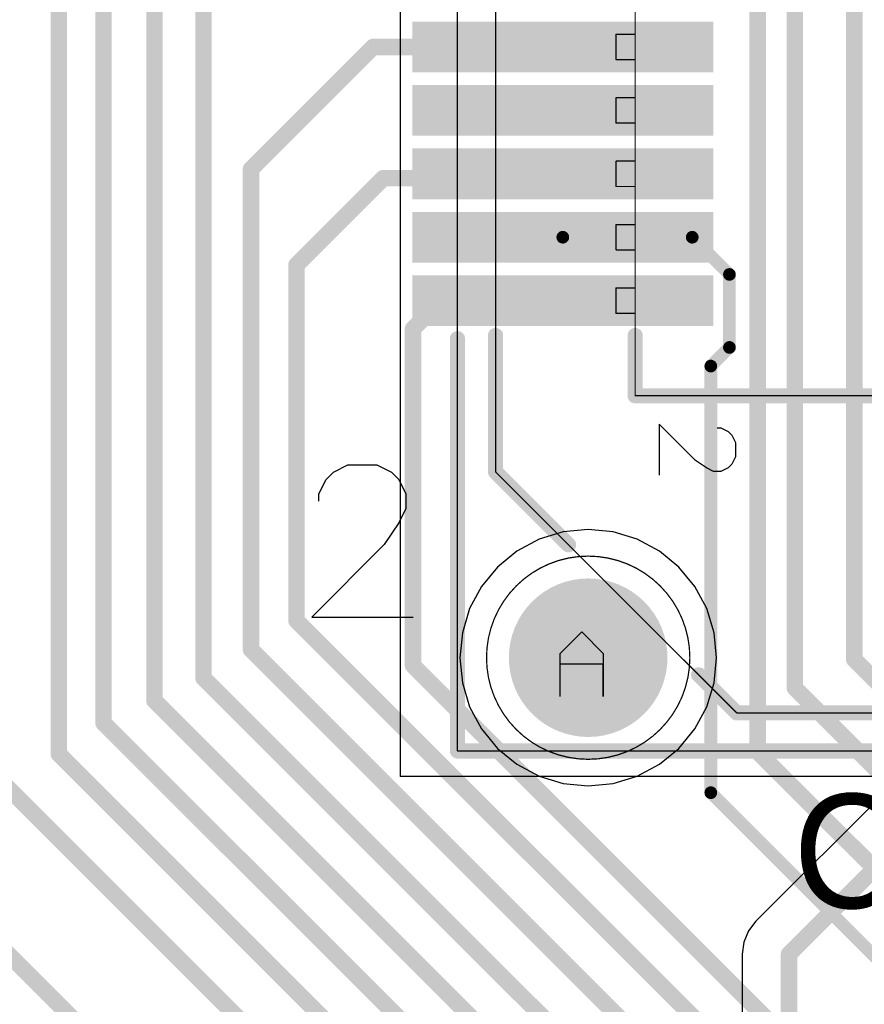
# Model space of a CAD drawing. Header units: millimetres. Extents: x 138 to 555, y 26 to 334.
# Tile 610 of 656: x 354 to 360, y 220 to 228. Entities that reach past the tile are written whole.
import ezdxf

# ---------------------------------------------------------------- set-up
doc = ezdxf.new("R2010")
doc.units = ezdxf.units.MM
for name, color, linetype in [('BottomLayer', 5, 'Continuous'), ('BottomSolder', 6, 'Continuous'), ('DrillDrawing', 1, 'Continuous'), ('Mechanical20', 56, 'Continuous'), ('Mechanical27', 56, 'Continuous'), ('MidLayer1', 16, 'Continuous'), ('MidLayer2', 76, 'Continuous'), ('MidLayer3', 90, 'Continuous'), ('MidLayer4', 156, 'Continuous'), ('MultiLayer', 9, 'Continuous'), ('PadHoleLayer', 156, 'Continuous'), ('TopLayer', 1, 'Continuous'), ('TopOverlay', 2, 'Continuous'), ('TopPaste', 8, 'Continuous'), ('TopSolder', 216, 'Continuous')]:
    doc.layers.add(name, color=color, linetype=linetype)

# ---------------------------------------------------------------- blocks, each defined once
blk = doc.blocks.new('CON_SAMTEC_QSH_030_01_F_D_A_932')
at = {"layer": 'BottomLayer', "const_width": 0.2499995}
blk.add_lwpolyline([(9.940000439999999, -2.66999974, 1), (10.1899974, -2.66999974, 1)], format="xyb", close=True, dxfattribs=at)
at = {"layer": 'BottomSolder', "const_width": 0.62500002}
blk.add_lwpolyline([(9.75250018, -2.66999974, 1), (10.37749766, -2.66999974, 1)], format="xyb", close=True, dxfattribs=at)
at = {"layer": 'Mechanical20', "const_width": 0.00999998}
for points in [[(11.00000086, -4.14999932), (11.00000086, 4.14999932)], [(11.00000086, -4.14999932), (-11.00000086, -4.14999932)]]:
    blk.add_lwpolyline(points, dxfattribs=at)
at = {"layer": 'Mechanical20', "const_width": 0.00499872}
blk.add_lwpolyline([(10.9975015, -4.14999932, 1), (11.00250022, -4.14999932, 1)], format="xyb", close=True, dxfattribs=at)
blk.add_lwpolyline([(10.9975015, -4.14999932, 1), (11.00250022, -4.14999932, 1)], format="xyb", close=True, dxfattribs=at)
at = {"layer": 'Mechanical27'}
for p, q in [((8.282172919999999, -1.56719524), (8.31073776, -1.5386304)), ((8.31073776, -1.5386304), (8.36786998, -1.51006556)), ((8.36786998, -1.51006556), (8.48212934, -1.51006556)), ((8.48212934, -1.51006556), (8.53926156, -1.5386304)), ((8.53926156, -1.5386304), (8.5678264, -1.56719524)), ((8.25360808, -1.62432492), (8.282172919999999, -1.56719524)), ((8.25360808, -1.65288976), (8.25360808, -1.62432492)), ((8.5678264, -1.56719524), (8.596391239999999, -1.62432492)), ((8.596391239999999, -1.62432492), (8.596391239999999, -1.68145714)), ((8.596391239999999, -1.68145714), (8.5678264, -1.73858682)), ((8.5678264, -1.73858682), (8.51069672, -1.82428134)), ((8.51069672, -1.82428134), (8.22504324, -2.10993482)), ((8.22504324, -2.10993482), (8.624956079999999, -2.10993482))]:
    blk.add_line(p, q, dxfattribs=at)
at = {"layer": 'Mechanical27', "const_width": 0.00999998}
for points in [[(10.80000126, -3.70000022), (10.80000126, 3.70000022)], [(10.49999932, -1.49999954), (10.49999932, 3.40000082)], [(7.999999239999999, -2.30000048), (7.999999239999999, -0.2499995)], [(8.60000058, -3.40000082), (10.49999932, -1.49999954)], [(7.999999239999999, -2.30000048), (-7.999999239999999, -2.30000048)], [(5.349999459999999, -2.30000048), (5.149999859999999, -2.30000048)], [(5.149999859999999, -2.45000018), (5.149999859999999, -2.30000048)], [(5.349999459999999, -2.45000018), (5.349999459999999, -2.30000048)], [(5.850001, -2.30000048), (5.649998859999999, -2.30000048)], [(5.649998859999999, -2.45000018), (5.649998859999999, -2.30000048)], [(5.850001, -2.45000018), (5.850001, -2.30000048)], [(6.35, -2.30000048), (6.1500004, -2.30000048)], [(6.1500004, -2.45000018), (6.1500004, -2.30000048)], [(6.35, -2.45000018), (6.35, -2.30000048)], [(6.849999, -2.30000048), (6.6499994, -2.30000048)], [(6.6499994, -2.45000018), (6.6499994, -2.30000048)], [(6.849999, -2.45000018), (6.849999, -2.30000048)], [(7.35000054, -2.30000048), (7.15000094, -2.30000048)], [(7.15000094, -2.45000018), (7.15000094, -2.30000048)], [(7.35000054, -2.45000018), (7.35000054, -2.30000048)], [(5.349999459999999, -2.45000018), (5.149999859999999, -2.45000018)], [(5.850001, -2.45000018), (5.649998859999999, -2.45000018)], [(6.35, -2.45000018), (6.1500004, -2.45000018)], [(6.849999, -2.45000018), (6.6499994, -2.45000018)], [(7.35000054, -2.45000018), (7.15000094, -2.45000018)], [(8.60000058, -3.40000082), (-8.60000058, -3.40000082)], [(10.80000126, -3.70000022), (-10.80000126, -3.70000022)]]:
    blk.add_lwpolyline(points, dxfattribs=at)
at = {"layer": 'Mechanical27', "const_width": 0.00499872}
for points in [[(10.49749996, -1.49999954, 1), (10.50249868, -1.49999954, 1)], [(10.49749996, -1.49999954, 1), (10.50249868, -1.49999954, 1)], [(5.1475005, -2.30000048, 1), (5.152499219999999, -2.30000048, 1)], [(5.1475005, -2.30000048, 1), (5.152499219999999, -2.30000048, 1)], [(5.3475001, -2.30000048, 1), (5.35249882, -2.30000048, 1)], [(5.3475001, -2.30000048, 1), (5.35249882, -2.30000048, 1)], [(5.647499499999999, -2.30000048, 1), (5.65249822, -2.30000048, 1)], [(5.647499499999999, -2.30000048, 1), (5.65249822, -2.30000048, 1)], [(5.84750164, -2.30000048, 1), (5.85250036, -2.30000048, 1)], [(5.84750164, -2.30000048, 1), (5.85250036, -2.30000048, 1)], [(6.14750104, -2.30000048, 1), (6.15249976, -2.30000048, 1)], [(6.14750104, -2.30000048, 1), (6.15249976, -2.30000048, 1)], [(6.34750064, -2.30000048, 1), (6.352499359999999, -2.30000048, 1)], [(6.34750064, -2.30000048, 1), (6.352499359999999, -2.30000048, 1)], [(6.64750004, -2.30000048, 1), (6.652498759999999, -2.30000048, 1)], [(6.64750004, -2.30000048, 1), (6.652498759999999, -2.30000048, 1)], [(6.84749964, -2.30000048, 1), (6.852498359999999, -2.30000048, 1)], [(6.84749964, -2.30000048, 1), (6.852498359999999, -2.30000048, 1)], [(7.147501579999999, -2.30000048, 1), (7.1525003, -2.30000048, 1)], [(7.147501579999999, -2.30000048, 1), (7.1525003, -2.30000048, 1)], [(7.347501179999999, -2.30000048, 1), (7.3524999, -2.30000048, 1)], [(7.347501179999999, -2.30000048, 1), (7.3524999, -2.30000048, 1)], [(7.997499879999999, -2.30000048, 1), (8.0024986, -2.30000048, 1)], [(7.997499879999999, -2.30000048, 1), (8.0024986, -2.30000048, 1)], [(5.1475005, -2.45000018, 1), (5.152499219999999, -2.45000018, 1)], [(5.1475005, -2.45000018, 1), (5.152499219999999, -2.45000018, 1)], [(5.3475001, -2.45000018, 1), (5.35249882, -2.45000018, 1)], [(5.3475001, -2.45000018, 1), (5.35249882, -2.45000018, 1)], [(5.647499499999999, -2.45000018, 1), (5.65249822, -2.45000018, 1)], [(5.647499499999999, -2.45000018, 1), (5.65249822, -2.45000018, 1)], [(5.84750164, -2.45000018, 1), (5.85250036, -2.45000018, 1)], [(5.84750164, -2.45000018, 1), (5.85250036, -2.45000018, 1)], [(6.14750104, -2.45000018, 1), (6.15249976, -2.45000018, 1)], [(6.14750104, -2.45000018, 1), (6.15249976, -2.45000018, 1)], [(6.34750064, -2.45000018, 1), (6.352499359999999, -2.45000018, 1)], [(6.34750064, -2.45000018, 1), (6.352499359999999, -2.45000018, 1)], [(6.64750004, -2.45000018, 1), (6.652498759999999, -2.45000018, 1)], [(6.64750004, -2.45000018, 1), (6.652498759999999, -2.45000018, 1)], [(6.84749964, -2.45000018, 1), (6.852498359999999, -2.45000018, 1)], [(6.84749964, -2.45000018, 1), (6.852498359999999, -2.45000018, 1)], [(7.147501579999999, -2.45000018, 1), (7.1525003, -2.45000018, 1)], [(7.147501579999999, -2.45000018, 1), (7.1525003, -2.45000018, 1)], [(7.347501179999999, -2.45000018, 1), (7.3524999, -2.45000018, 1)], [(7.347501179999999, -2.45000018, 1), (7.3524999, -2.45000018, 1)], [(8.59750122, -3.40000082, 1), (8.60249994, -3.40000082, 1)], [(8.59750122, -3.40000082, 1), (8.60249994, -3.40000082, 1)], [(10.7975019, -3.70000022, 1), (10.80250062, -3.70000022, 1)], [(10.7975019, -3.70000022, 1), (10.80250062, -3.70000022, 1)]]:
    blk.add_lwpolyline(points, format="xyb", close=True, dxfattribs=at)
at = {"layer": 'MidLayer1', "const_width": 0.2499995}
blk.add_lwpolyline([(9.940000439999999, -2.66999974, 1), (10.1899974, -2.66999974, 1)], format="xyb", close=True, dxfattribs=at)
at = {"layer": 'MidLayer2', "const_width": 0.2499995}
blk.add_lwpolyline([(9.940000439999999, -2.66999974, 1), (10.1899974, -2.66999974, 1)], format="xyb", close=True, dxfattribs=at)
at = {"layer": 'MidLayer3', "const_width": 0.2499995}
blk.add_lwpolyline([(9.940000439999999, -2.66999974, 1), (10.1899974, -2.66999974, 1)], format="xyb", close=True, dxfattribs=at)
at = {"layer": 'MidLayer4', "const_width": 0.2499995}
blk.add_lwpolyline([(9.940000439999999, -2.66999974, 1), (10.1899974, -2.66999974, 1)], format="xyb", close=True, dxfattribs=at)
at = {"layer": 'MultiLayer'}
for points, const_width in [([(10.8659676, -2.66999974, 1), (9.26403024, -2.66999974, 1)], 0.00999998), ([(9.940000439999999, -2.66999974, 1), (10.1899974, -2.66999974, 1)], 0.2499995), ([(9.261530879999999, -2.66999974, 1), (9.2665296, -2.66999974, 1)], 0.00499872), ([(10.86346824, -2.66999974, 1), (10.86846696, -2.66999974, 1)], 0.00499872)]:
    blk.add_lwpolyline(points, format="xyb", close=True, dxfattribs=dict(at, const_width=const_width))
at = {"layer": 'PadHoleLayer', "const_width": 0.52500022}
blk.add_lwpolyline([(9.80250008, -2.66999974, 1), (10.32749776, -2.66999974, 1)], format="xyb", close=True, dxfattribs=at)
at = {"layer": 'TopLayer', "const_width": 0.2499995}
blk.add_lwpolyline([(9.940000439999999, -2.66999974, 1), (10.1899974, -2.66999974, 1)], format="xyb", close=True, dxfattribs=at)
at = {"layer": 'TopLayer'}
for points in [[(5.39999936, -4.00499834), (5.39999936, -1.73500034), (5.09999996, -4.00499834), (5.09999996, -1.73500034)], [(5.900000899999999, -4.00499834), (5.900000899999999, -1.73500034), (5.600001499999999, -4.00499834), (5.600001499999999, -1.73500034)], [(6.3999999, -4.00499834), (6.3999999, -1.73500034), (6.100000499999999, -4.00499834), (6.100000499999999, -1.73500034)], [(6.8999989, -4.00499834), (6.8999989, -1.73500034), (6.5999995, -4.00499834), (6.5999995, -1.73500034)], [(7.400000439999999, -4.00499834), (7.400000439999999, -1.73500034), (7.10000104, -4.00499834), (7.10000104, -1.73500034)]]:
    blk.add_solid(points, dxfattribs=at)
at = {"layer": 'TopOverlay'}
for p, q in [((8.65899462, -4.16265106), (8.77325652, -4.105518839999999)), ((8.77325652, -4.105518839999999), (8.887515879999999, -4.105518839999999)), ((8.887515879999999, -4.105518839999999), (9.00177778, -4.16265106)), ((9.744476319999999, -4.848217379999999), (9.744476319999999, -4.04838916)), ((8.601864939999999, -4.21978074), (8.65899462, -4.16265106)), ((9.00177778, -4.16265106), (9.17316936, -4.27691042)), ((8.544732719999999, -4.33404264), (8.601864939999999, -4.21978074)), ((8.544732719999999, -4.5625639), (8.544732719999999, -4.33404264)), ((9.17316936, -4.27691042), (9.744476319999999, -4.848217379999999)), ((8.601864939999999, -4.6768258), (8.544732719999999, -4.5625639)), ((8.65899462, -4.73395548), (8.601864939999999, -4.6768258)), ((8.77325652, -4.791087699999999), (8.65899462, -4.73395548)), ((8.8303862, -4.791087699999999), (8.77325652, -4.791087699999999))]:
    blk.add_line(p, q, dxfattribs=at)
at = {"layer": 'TopOverlay', "const_width": 0.11999976}
for points in [[(10.80000126, -3.70000022), (10.80000126, 3.70000022)], [(10.49999932, -1.49999954), (10.49999932, 3.40000082)], [(7.999999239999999, -2.30000048), (7.999999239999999, -0.3499993)], [(10.19999992, -1.79999894), (10.49999932, -1.49999954)], [(7.999999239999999, -2.30000048), (7.52499892, -2.30000048)], [(8.59999804, -3.40000082), (9.17499816, -2.8250007)], [(9.1750007, -2.8250007), (9.17499816, -2.8250007)], [(8.59999804, -3.40000082), (7.52499892, -3.40000082)], [(10.80000126, -3.70000022), (7.55000014, -3.70000022)]]:
    blk.add_lwpolyline(points, dxfattribs=at)
at = {"layer": 'TopOverlay', "const_width": 0.05999988}
for points in [[(10.46999938, -1.49999954, 1), (10.52999926, -1.49999954, 1)], [(10.46999938, -1.49999954, 1), (10.52999926, -1.49999954, 1)], [(10.16999998, -1.79999894, 1), (10.22999986, -1.79999894, 1)], [(7.494998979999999, -2.30000048, 1), (7.55499886, -2.30000048, 1)], [(7.9699993, -2.30000048, 1), (8.029999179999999, -2.30000048, 1)], [(7.9699993, -2.30000048, 1), (8.029999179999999, -2.30000048, 1)], [(9.14499822, -2.8250007, 1), (9.2049981, -2.8250007, 1)], [(9.14499822, -2.8250007, 1), (9.2049981, -2.8250007, 1)], [(9.14500076, -2.8250007, 1), (9.20500064, -2.8250007, 1)], [(7.494998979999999, -3.40000082, 1), (7.55499886, -3.40000082, 1)], [(8.5699981, -3.40000082, 1), (8.629997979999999, -3.40000082, 1)], [(8.5699981, -3.40000082, 1), (8.629997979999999, -3.40000082, 1)], [(7.520000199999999, -3.70000022, 1), (7.58000008, -3.70000022, 1)], [(10.77000132, -3.70000022, 1), (10.8300012, -3.70000022, 1)], [(10.77000132, -3.70000022, 1), (10.8300012, -3.70000022, 1)]]:
    blk.add_lwpolyline(points, format="xyb", close=True, dxfattribs=at)
at = {"layer": 'TopPaste'}
for points in [[(5.39999936, -4.00499834), (5.39999936, -1.73500034), (5.09999996, -4.00499834), (5.09999996, -1.73500034)], [(5.900000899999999, -4.00499834), (5.900000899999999, -1.73500034), (5.600001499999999, -4.00499834), (5.600001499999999, -1.73500034)], [(6.3999999, -4.00499834), (6.3999999, -1.73500034), (6.100000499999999, -4.00499834), (6.100000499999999, -1.73500034)], [(6.8999989, -4.00499834), (6.8999989, -1.73500034), (6.5999995, -4.00499834), (6.5999995, -1.73500034)], [(7.400000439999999, -4.00499834), (7.400000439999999, -1.73500034), (7.10000104, -4.00499834), (7.10000104, -1.73500034)]]:
    blk.add_solid(points, dxfattribs=at)
at = {"layer": 'TopSolder', "const_width": 0.62500002}
blk.add_lwpolyline([(9.75250018, -2.66999974, 1), (10.37749766, -2.66999974, 1)], format="xyb", close=True, dxfattribs=at)
at = {"layer": 'TopSolder'}
for points in [[(5.449999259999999, -4.05499824), (5.449999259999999, -1.68500044), (5.050000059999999, -4.05499824), (5.050000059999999, -1.68500044)], [(5.9500008, -4.05499824), (5.9500008, -1.68500044), (5.5500016, -4.05499824), (5.5500016, -1.68500044)], [(6.4499998, -4.05499824), (6.4499998, -1.68500044), (6.0500006, -4.05499824), (6.0500006, -1.68500044)], [(6.949998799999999, -4.05499824), (6.949998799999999, -1.68500044), (6.5499996, -4.05499824), (6.5499996, -1.68500044)], [(7.45000034, -4.05499824), (7.45000034, -1.68500044), (7.05000114, -4.05499824), (7.05000114, -1.68500044)]]:
    blk.add_solid(points, dxfattribs=at)

msp = doc.modelspace()

# ---------------------------------------------------------------- linework, layer by layer
at = {"layer": 'BottomLayer'}
for p, q in [((358.15045464, 223.9532224), (357.95325158, 223.93379902)), ((358.3476577, 223.93379902), (358.15045464, 223.9532224)), ((357.76362534, 223.87627818), (357.58886572, 223.78286714)), ((357.95325158, 223.93379902), (357.76362534, 223.87627818)), ((358.53728394, 223.87627818), (358.3476577, 223.93379902)), ((358.71204356, 223.78286714), (358.53728394, 223.87627818)), ((357.58886572, 223.78286714), (357.43568848, 223.65715492)), ((358.8652208, 223.65715492), (358.71204356, 223.78286714)), ((357.43568848, 223.65715492), (357.30997626, 223.50397768)), ((358.99093302, 223.50397768), (358.8652208, 223.65715492)), ((357.30997626, 223.50397768), (357.21656522, 223.32921806)), ((359.08434406, 223.32921806), (358.99093302, 223.50397768)), ((357.21656522, 223.32921806), (357.15904438, 223.13959182)), ((359.1418649, 223.13959182), (359.08434406, 223.32921806)), ((357.15904438, 223.13959182), (357.139621, 222.94238876)), ((359.16128828, 222.94238876), (359.1418649, 223.13959182)), ((361.69049328, 223.0832216), (359.47240526, 220.86513358)), ((357.139621, 222.94238876), (357.15904438, 222.7451857)), ((359.1418649, 222.7451857), (359.16128828, 222.94238876)), ((357.15904438, 222.7451857), (357.21656522, 222.55555946)), ((359.08434406, 222.55555946), (359.1418649, 222.7451857)), ((357.21656522, 222.55555946), (357.30997626, 222.38079984)), ((358.99093302, 222.38079984), (359.08434406, 222.55555946)), ((357.30997626, 222.38079984), (357.43568848, 222.2276226)), ((358.8652208, 222.2276226), (358.99093302, 222.38079984)), ((357.43568848, 222.2276226), (357.58886572, 222.10191038)), ((358.71204356, 222.10191038), (358.8652208, 222.2276226)), ((357.58886572, 222.10191038), (357.76362534, 222.00849934)), ((358.53728394, 222.00849934), (358.71204356, 222.10191038)), ((357.76362534, 222.00849934), (357.95325158, 221.9509785)), ((357.95325158, 221.9509785), (358.15045464, 221.93155512)), ((358.15045464, 221.93155512), (358.3476577, 221.9509785)), ((358.3476577, 221.9509785), (358.53728394, 222.00849934)), ((359.47240526, 220.86513358), (359.4138989, 220.78888786)), ((359.4138989, 220.78888786), (359.37712224, 220.70009708)), ((359.37712224, 220.70009708), (359.36457718, 220.60481406)), ((359.36457718, 220.60481406), (359.36457718, 213.65910532))]:
    msp.add_line(p, q, dxfattribs=at)
at = {"layer": 'BottomLayer', "const_width": 0.12999974}
for points in [[(359.73272478, 220.60481406), (362.05864088, 222.93073016)], [(359.73272478, 213.50661388), (359.73272478, 220.60481406)]]:
    msp.add_lwpolyline(points, dxfattribs=at)
at = {"layer": 'BottomLayer', "const_width": 0.0649986}
msp.add_lwpolyline([(359.70022548, 220.60481406, 1), (359.76522408, 220.60481406, 1)], format="xyb", close=True, dxfattribs=at)
msp.add_lwpolyline([(359.70022548, 220.60481406, 1), (359.76522408, 220.60481406, 1)], format="xyb", close=True, dxfattribs=at)
at = {"layer": 'DrillDrawing'}
for p, q in [((357.93037634, 222.97622918), (358.09965464, 223.14550748)), ((358.09965464, 223.14550748), (358.26893294, 222.97622918)), ((357.93037634, 222.63767258), (357.93037634, 222.97622918)), ((358.26893294, 222.97622918), (358.26893294, 222.63767258)), ((358.26893294, 222.8915913), (357.93037634, 222.8915913)), ((358.26893294, 222.63767258), (358.26893294, 222.8915913))]:
    msp.add_line(p, q, dxfattribs=at)
at = {"layer": 'MidLayer1'}
for p, q in [((358.15045464, 223.9532224), (357.95325158, 223.93379902)), ((358.3476577, 223.93379902), (358.15045464, 223.9532224)), ((357.76362534, 223.87627818), (357.58886572, 223.78286714)), ((357.95325158, 223.93379902), (357.76362534, 223.87627818)), ((358.53728394, 223.87627818), (358.3476577, 223.93379902)), ((358.71204356, 223.78286714), (358.53728394, 223.87627818)), ((357.58886572, 223.78286714), (357.43568848, 223.65715492)), ((358.8652208, 223.65715492), (358.71204356, 223.78286714)), ((357.43568848, 223.65715492), (357.30997626, 223.50397768)), ((358.99093302, 223.50397768), (358.8652208, 223.65715492)), ((357.30997626, 223.50397768), (357.21656522, 223.32921806)), ((359.08434406, 223.32921806), (358.99093302, 223.50397768)), ((357.21656522, 223.32921806), (357.15904438, 223.13959182)), ((359.1418649, 223.13959182), (359.08434406, 223.32921806)), ((357.15904438, 223.13959182), (357.139621, 222.94238876)), ((359.16128828, 222.94238876), (359.1418649, 223.13959182)), ((357.139621, 222.94238876), (357.15904438, 222.7451857)), ((359.1418649, 222.7451857), (359.16128828, 222.94238876)), ((357.15904438, 222.7451857), (357.21656522, 222.55555946)), ((359.08434406, 222.55555946), (359.1418649, 222.7451857)), ((357.21656522, 222.55555946), (357.30997626, 222.38079984)), ((358.99093302, 222.38079984), (359.08434406, 222.55555946)), ((357.30997626, 222.38079984), (357.43568848, 222.2276226)), ((358.8652208, 222.2276226), (358.99093302, 222.38079984)), ((357.43568848, 222.2276226), (357.58886572, 222.10191038)), ((358.71204356, 222.10191038), (358.8652208, 222.2276226)), ((357.58886572, 222.10191038), (357.76362534, 222.00849934)), ((358.53728394, 222.00849934), (358.71204356, 222.10191038)), ((357.76362534, 222.00849934), (357.95325158, 221.9509785)), ((357.95325158, 221.9509785), (358.15045464, 221.93155512)), ((358.15045464, 221.93155512), (358.3476577, 221.9509785)), ((358.3476577, 221.9509785), (358.53728394, 222.00849934))]:
    msp.add_line(p, q, dxfattribs=at)
at = {"layer": 'MidLayer2'}
for p, q in [((358.15045464, 223.9532224), (357.95325158, 223.93379902)), ((358.3476577, 223.93379902), (358.15045464, 223.9532224)), ((357.76362534, 223.87627818), (357.58886572, 223.78286714)), ((357.95325158, 223.93379902), (357.76362534, 223.87627818)), ((358.53728394, 223.87627818), (358.3476577, 223.93379902)), ((358.71204356, 223.78286714), (358.53728394, 223.87627818)), ((357.58886572, 223.78286714), (357.43568848, 223.65715492)), ((358.8652208, 223.65715492), (358.71204356, 223.78286714)), ((357.43568848, 223.65715492), (357.30997626, 223.50397768)), ((358.99093302, 223.50397768), (358.8652208, 223.65715492)), ((357.30997626, 223.50397768), (357.21656522, 223.32921806)), ((359.08434406, 223.32921806), (358.99093302, 223.50397768)), ((357.21656522, 223.32921806), (357.15904438, 223.13959182)), ((359.1418649, 223.13959182), (359.08434406, 223.32921806)), ((357.15904438, 223.13959182), (357.139621, 222.94238876)), ((359.16128828, 222.94238876), (359.1418649, 223.13959182)), ((357.139621, 222.94238876), (357.15904438, 222.7451857)), ((359.1418649, 222.7451857), (359.16128828, 222.94238876)), ((357.15904438, 222.7451857), (357.21656522, 222.55555946)), ((359.08434406, 222.55555946), (359.1418649, 222.7451857)), ((357.21656522, 222.55555946), (357.30997626, 222.38079984)), ((358.99093302, 222.38079984), (359.08434406, 222.55555946)), ((357.30997626, 222.38079984), (357.43568848, 222.2276226)), ((358.8652208, 222.2276226), (358.99093302, 222.38079984)), ((357.43568848, 222.2276226), (357.58886572, 222.10191038)), ((358.71204356, 222.10191038), (358.8652208, 222.2276226)), ((357.58886572, 222.10191038), (357.76362534, 222.00849934)), ((358.53728394, 222.00849934), (358.71204356, 222.10191038)), ((357.76362534, 222.00849934), (357.95325158, 221.9509785)), ((357.95325158, 221.9509785), (358.15045464, 221.93155512)), ((358.15045464, 221.93155512), (358.3476577, 221.9509785)), ((358.3476577, 221.9509785), (358.53728394, 222.00849934))]:
    msp.add_line(p, q, dxfattribs=at)
at = {"layer": 'MidLayer3'}
for p, q in [((358.15045464, 223.9532224), (357.95325158, 223.93379902)), ((358.3476577, 223.93379902), (358.15045464, 223.9532224)), ((357.76362534, 223.87627818), (357.58886572, 223.78286714)), ((357.95325158, 223.93379902), (357.76362534, 223.87627818)), ((358.53728394, 223.87627818), (358.3476577, 223.93379902)), ((358.71204356, 223.78286714), (358.53728394, 223.87627818)), ((357.58886572, 223.78286714), (357.43568848, 223.65715492)), ((358.8652208, 223.65715492), (358.71204356, 223.78286714)), ((357.43568848, 223.65715492), (357.30997626, 223.50397768)), ((358.99093302, 223.50397768), (358.8652208, 223.65715492)), ((357.30997626, 223.50397768), (357.21656522, 223.32921806)), ((359.08434406, 223.32921806), (358.99093302, 223.50397768)), ((357.21656522, 223.32921806), (357.15904438, 223.13959182)), ((359.1418649, 223.13959182), (359.08434406, 223.32921806)), ((357.15904438, 223.13959182), (357.139621, 222.94238876)), ((359.16128828, 222.94238876), (359.1418649, 223.13959182)), ((357.139621, 222.94238876), (357.15904438, 222.7451857)), ((359.1418649, 222.7451857), (359.16128828, 222.94238876)), ((357.15904438, 222.7451857), (357.21656522, 222.55555946)), ((359.08434406, 222.55555946), (359.1418649, 222.7451857)), ((357.21656522, 222.55555946), (357.30997626, 222.38079984)), ((358.99093302, 222.38079984), (359.08434406, 222.55555946)), ((357.30997626, 222.38079984), (357.43568848, 222.2276226)), ((358.8652208, 222.2276226), (358.99093302, 222.38079984)), ((357.43568848, 222.2276226), (357.58886572, 222.10191038)), ((358.71204356, 222.10191038), (358.8652208, 222.2276226)), ((357.58886572, 222.10191038), (357.76362534, 222.00849934)), ((358.53728394, 222.00849934), (358.71204356, 222.10191038)), ((357.76362534, 222.00849934), (357.95325158, 221.9509785)), ((357.95325158, 221.9509785), (358.15045464, 221.93155512)), ((358.15045464, 221.93155512), (358.3476577, 221.9509785)), ((358.3476577, 221.9509785), (358.53728394, 222.00849934))]:
    msp.add_line(p, q, dxfattribs=at)
at = {"layer": 'MidLayer4'}
for p, q in [((358.15045464, 223.9532224), (357.95325158, 223.93379902)), ((358.3476577, 223.93379902), (358.15045464, 223.9532224)), ((357.76362534, 223.87627818), (357.58886572, 223.78286714)), ((357.95325158, 223.93379902), (357.76362534, 223.87627818)), ((358.53728394, 223.87627818), (358.3476577, 223.93379902)), ((358.71204356, 223.78286714), (358.53728394, 223.87627818)), ((357.58886572, 223.78286714), (357.43568848, 223.65715492)), ((358.8652208, 223.65715492), (358.71204356, 223.78286714)), ((357.43568848, 223.65715492), (357.30997626, 223.50397768)), ((358.99093302, 223.50397768), (358.8652208, 223.65715492)), ((357.30997626, 223.50397768), (357.21656522, 223.32921806)), ((359.08434406, 223.32921806), (358.99093302, 223.50397768)), ((357.21656522, 223.32921806), (357.15904438, 223.13959182)), ((359.1418649, 223.13959182), (359.08434406, 223.32921806)), ((357.15904438, 223.13959182), (357.139621, 222.94238876)), ((359.16128828, 222.94238876), (359.1418649, 223.13959182)), ((357.139621, 222.94238876), (357.15904438, 222.7451857)), ((359.1418649, 222.7451857), (359.16128828, 222.94238876)), ((357.15904438, 222.7451857), (357.21656522, 222.55555946)), ((359.08434406, 222.55555946), (359.1418649, 222.7451857)), ((357.21656522, 222.55555946), (357.30997626, 222.38079984)), ((358.99093302, 222.38079984), (359.08434406, 222.55555946)), ((357.30997626, 222.38079984), (357.43568848, 222.2276226)), ((358.8652208, 222.2276226), (358.99093302, 222.38079984)), ((357.43568848, 222.2276226), (357.58886572, 222.10191038)), ((358.71204356, 222.10191038), (358.8652208, 222.2276226)), ((357.58886572, 222.10191038), (357.76362534, 222.00849934)), ((358.53728394, 222.00849934), (358.71204356, 222.10191038)), ((357.76362534, 222.00849934), (357.95325158, 221.9509785)), ((357.95325158, 221.9509785), (358.15045464, 221.93155512)), ((358.15045464, 221.93155512), (358.3476577, 221.9509785)), ((358.3476577, 221.9509785), (358.53728394, 222.00849934))]:
    msp.add_line(p, q, dxfattribs=at)
at = {"layer": 'TopLayer'}
for points, const_width in [([(360.24703922, 222.92747134), (360.24703922, 238.88389612)], 0.12999974), ([(359.77914836, 222.70288962), (359.77914836, 233.25305648)], 0.12999974), ([(353.98026486, 222.1816994), (353.98026486, 232.8503598)], 0.12999974), ([(354.33206248, 222.42792192), (354.33206248, 230.07735036)], 0.12999974), ([(354.73381682, 222.60244024), (354.73381682, 229.64525318)], 0.12999974), ([(359.48546594, 222.2014479), (359.48546594, 229.52441268)], 0.12999974), ([(355.11928214, 222.78237638), (355.11928214, 229.28067682)], 0.12999974), ([(355.49388896, 226.79468992), (356.4565896, 227.75739056)], 0.12999974), ([(356.4565896, 227.75739056), (357.95043472, 227.75739056)], 0.12999974), ([(355.49388896, 223.00578716), (355.49388896, 226.79468992)], 0.12999974), ([(355.8522093, 226.03944378), (356.5355328, 226.72276728)], 0.12999974), ([(356.5355328, 226.72276728), (357.91580944, 226.72276728)], 0.12999974), ([(357.91580944, 226.72276728), (357.95043472, 226.75739256)], 0.12999974), ([(357.95043472, 226.25736816), (358.97020662, 226.25736816)], 0.0999998), ([(358.97020662, 226.25736816), (359.26352328, 225.9640515)], 0.0999998), ([(355.8522093, 223.23461322), (355.8522093, 226.03944378)], 0.12999974), ([(359.26352328, 225.3883605), (359.26352328, 225.9640515)], 0.0999998), ([(356.77018308, 225.53548238), (356.99209526, 225.75739456)], 0.12999974), ([(356.99209526, 225.75739456), (357.95043472, 225.75739456)], 0.12999974), ([(356.77018308, 222.88200534), (356.77018308, 225.53548238)], 0.12999974), ([(359.1166808, 225.24151802), (359.26352328, 225.3883605)], 0.0999998), ([(359.1166808, 221.87830656), (359.1166808, 225.24151802)], 0.0999998), ([(352.28153064, 223.2137268), (359.14664518, 216.34861226)], 0.12999974), ([(355.8522093, 223.23461322), (360.11963536, 218.96718716)], 0.12999974), ([(355.49388896, 223.00578716), (359.8661078, 218.63356832)], 0.12999974), ([(356.77018308, 222.88200534), (360.16192128, 219.49026714)], 0.12999974), ([(360.24703922, 222.92747134), (362.19400764, 220.98050292)], 0.12999974), ([(355.11928214, 222.78237638), (359.79571424, 218.10594428)], 0.12999974), ([(359.77914836, 222.70288962), (361.44435966, 221.03767832)], 0.12999974), ([(354.73381682, 222.60244024), (359.90777142, 217.42848564)], 0.12999974), ([(354.33206248, 222.42792192), (359.68470354, 217.07528086)], 0.12999974), ([(351.78223776, 222.40412212), (357.54664584, 216.63971404)], 0.12999974), ([(353.98026486, 222.1816994), (359.76097466, 216.4009896)], 0.12999974), ([(359.48546594, 222.2014479), (361.17595024, 220.5109636)], 0.12999974), ([(359.1166808, 221.87830656), (360.92668226, 220.0683051)], 0.0999998)]:
    msp.add_lwpolyline(points, dxfattribs=dict(at, const_width=const_width))
for points, const_width in [([(356.4240903, 227.75739056, 1), (356.4890889, 227.75739056, 1)], 0.0649986), ([(356.4240903, 227.75739056, 1), (356.4890889, 227.75739056, 1)], 0.0649986), ([(357.91793542, 227.75739056, 1), (357.98293402, 227.75739056, 1)], 0.0649986), ([(355.46138966, 226.79468992, 1), (355.52638826, 226.79468992, 1)], 0.0649986), ([(355.46138966, 226.79468992, 1), (355.52638826, 226.79468992, 1)], 0.0649986), ([(356.5030335, 226.72276728, 1), (356.5680321, 226.72276728, 1)], 0.0649986), ([(356.5030335, 226.72276728, 1), (356.5680321, 226.72276728, 1)], 0.0649986), ([(357.88331014, 226.72276728, 1), (357.94830874, 226.72276728, 1)], 0.0649986), ([(357.88331014, 226.72276728, 1), (357.94830874, 226.72276728, 1)], 0.0649986), ([(357.91793542, 226.75739256, 1), (357.98293402, 226.75739256, 1)], 0.0649986), ([(357.92543604, 226.25736816, 1), (357.9754334, 226.25736816, 1)], 0.0499999), ([(358.94520794, 226.25736816, 1), (358.9952053, 226.25736816, 1)], 0.0499999), ([(358.94520794, 226.25736816, 1), (358.9952053, 226.25736816, 1)], 0.0499999), ([(355.81971, 226.03944378, 1), (355.8847086, 226.03944378, 1)], 0.0649986), ([(355.81971, 226.03944378, 1), (355.8847086, 226.03944378, 1)], 0.0649986), ([(359.2385246, 225.9640515, 1), (359.28852196, 225.9640515, 1)], 0.0499999), ([(359.2385246, 225.9640515, 1), (359.28852196, 225.9640515, 1)], 0.0499999), ([(356.95959596, 225.75739456, 1), (357.02459456, 225.75739456, 1)], 0.0649986), ([(356.95959596, 225.75739456, 1), (357.02459456, 225.75739456, 1)], 0.0649986), ([(357.91793542, 225.75739456, 1), (357.98293402, 225.75739456, 1)], 0.0649986), ([(356.73768378, 225.53548238, 1), (356.80268238, 225.53548238, 1)], 0.0649986), ([(356.73768378, 225.53548238, 1), (356.80268238, 225.53548238, 1)], 0.0649986), ([(359.2385246, 225.3883605, 1), (359.28852196, 225.3883605, 1)], 0.0499999), ([(359.2385246, 225.3883605, 1), (359.28852196, 225.3883605, 1)], 0.0499999), ([(359.09168212, 225.24151802, 1), (359.14167948, 225.24151802, 1)], 0.0499999), ([(359.09168212, 225.24151802, 1), (359.14167948, 225.24151802, 1)], 0.0499999), ([(355.81971, 223.23461322, 1), (355.8847086, 223.23461322, 1)], 0.0649986), ([(355.81971, 223.23461322, 1), (355.8847086, 223.23461322, 1)], 0.0649986), ([(355.46138966, 223.00578716, 1), (355.52638826, 223.00578716, 1)], 0.0649986), ([(355.46138966, 223.00578716, 1), (355.52638826, 223.00578716, 1)], 0.0649986), ([(356.73768378, 222.88200534, 1), (356.80268238, 222.88200534, 1)], 0.0649986), ([(356.73768378, 222.88200534, 1), (356.80268238, 222.88200534, 1)], 0.0649986), ([(360.21453992, 222.92747134, 1), (360.27953852, 222.92747134, 1)], 0.0649986), ([(360.21453992, 222.92747134, 1), (360.27953852, 222.92747134, 1)], 0.0649986), ([(355.08678284, 222.78237638, 1), (355.15178144, 222.78237638, 1)], 0.0649986), ([(355.08678284, 222.78237638, 1), (355.15178144, 222.78237638, 1)], 0.0649986), ([(359.74664906, 222.70288962, 1), (359.81164766, 222.70288962, 1)], 0.0649986), ([(359.74664906, 222.70288962, 1), (359.81164766, 222.70288962, 1)], 0.0649986), ([(354.70131752, 222.60244024, 1), (354.76631612, 222.60244024, 1)], 0.0649986), ([(354.70131752, 222.60244024, 1), (354.76631612, 222.60244024, 1)], 0.0649986), ([(354.29956318, 222.42792192, 1), (354.36456178, 222.42792192, 1)], 0.0649986), ([(354.29956318, 222.42792192, 1), (354.36456178, 222.42792192, 1)], 0.0649986), ([(353.94776556, 222.1816994, 1), (354.01276416, 222.1816994, 1)], 0.0649986), ([(353.94776556, 222.1816994, 1), (354.01276416, 222.1816994, 1)], 0.0649986), ([(359.45296664, 222.2014479, 1), (359.51796524, 222.2014479, 1)], 0.0649986), ([(359.45296664, 222.2014479, 1), (359.51796524, 222.2014479, 1)], 0.0649986), ([(359.09168212, 221.87830656, 1), (359.14167948, 221.87830656, 1)], 0.0499999), ([(359.09168212, 221.87830656, 1), (359.14167948, 221.87830656, 1)], 0.0499999)]:
    msp.add_lwpolyline(points, format="xyb", close=True, dxfattribs=dict(at, const_width=const_width))

# ---------------------------------------------------------------- block references
at = {"rotation": 270}
msp.add_blockref('CON_SAMTEC_QSH_030_01_F_D_A_932', (360.82045438, 233.00738768), dxfattribs=at)

# ---------------------------------------------------------------- texts
at = {"layer": 'TopOverlay'}
msp.add_text('CN11', height=0.90000074, dxfattribs=at).set_placement((359.76479482, 220.96832362))

doc.saveas('drawing.dxf')
